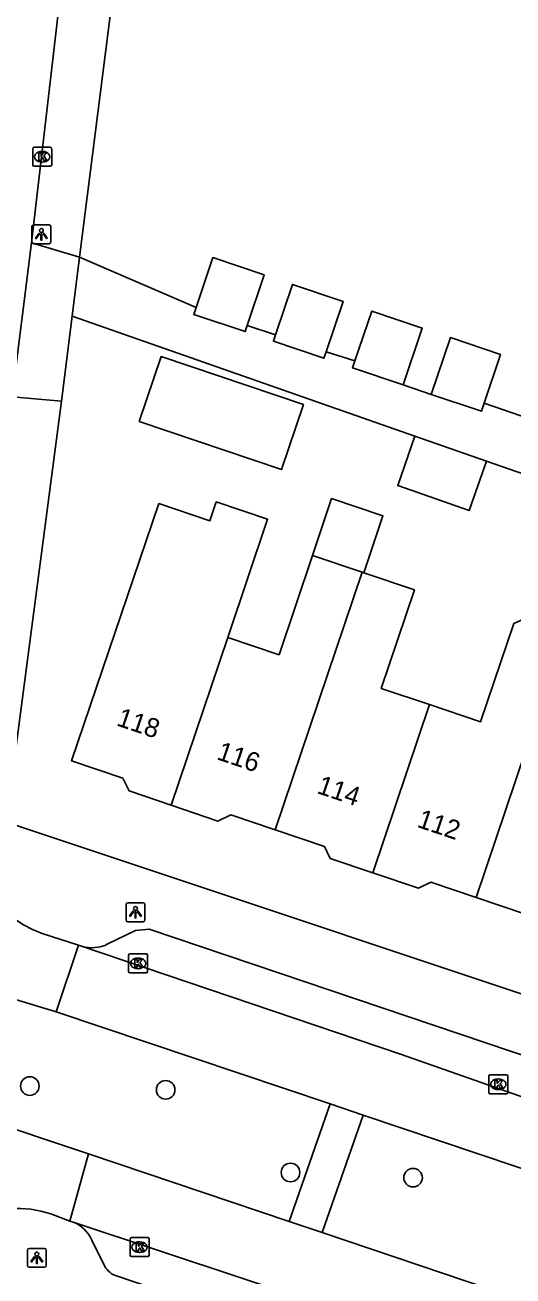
# Model space of a CAD drawing. Extents: x 158087 to 159494, y 382905 to 383981.
# Drawn here: x 158597.5 to 158623.2, y 383361.6 to 383427.4 of the extents above; entities that cross this region are included whole.
import ezdxf

# ---------------------------------------------------------------- set-up
doc = ezdxf.new("R2010")
doc.units = 0
for name, color, linetype in [('IMGEO_Boom', 7, 'Continuous'), ('IMGEO_Kolk', 7, 'Continuous'), ('IMGEO_Lichtpunt', 7, 'Continuous'), ('IMGEO_Pand', 7, 'Continuous'), ('IMGEO_Pand_nummerreeks', 7, 'Continuous'), ('IMGEO_Rijbaan_lokaal_gesloten', 7, 'Continuous'), ('IMGEO_Rijbaan_lokaal_open', 7, 'Continuous'), ('IMGEO_Voetpad_open', 7, 'Continuous')]:
    doc.layers.add(name, color=color, linetype=linetype)

msp = doc.modelspace()

# ---------------------------------------------------------------- linework, layer by layer
at = {"layer": 'IMGEO_Boom'}
for centre in [(158597.748, 383371.579), (158604.895, 383371.382), (158611.464, 383367.033), (158617.912, 383366.762)]:
    msp.add_circle(centre, 0.489, dxfattribs=at)
at = {"layer": 'IMGEO_Kolk'}
for p, q in [((158597.899, 383420.024), (158597.899, 383420.876)), ((158597.974, 383420.95), (158598.826, 383420.95)), ((158598.9, 383420.876), (158598.9, 383420.024)), ((158598.41, 383420.17), (158598.385, 383420.17)), ((158598.387, 383420.73), (158598.412, 383420.73)), ((158598.826, 383419.95), (158597.974, 383419.95)), ((158602.944, 383377.606), (158602.944, 383378.458)), ((158603.019, 383378.532), (158603.871, 383378.532)), ((158603.432, 383378.312), (158603.457, 383378.312)), ((158603.945, 383378.458), (158603.945, 383377.606)), ((158603.871, 383377.532), (158603.019, 383377.532)), ((158603.455, 383377.752), (158603.43, 383377.752)), ((158621.895, 383371.247), (158621.895, 383372.099)), ((158621.97, 383372.173), (158622.822, 383372.173)), ((158622.896, 383372.099), (158622.896, 383371.247)), ((158622.383, 383371.953), (158622.408, 383371.953)), ((158622.822, 383371.173), (158621.97, 383371.173)), ((158622.406, 383371.393), (158622.381, 383371.393)), ((158603.098, 383363.609), (158603.95, 383363.609)), ((158603.023, 383362.683), (158603.023, 383363.535)), ((158603.511, 383363.389), (158603.536, 383363.389)), ((158604.024, 383363.535), (158604.024, 383362.683)), ((158603.95, 383362.609), (158603.098, 383362.609)), ((158603.534, 383362.829), (158603.509, 383362.829))]:
    msp.add_line(p, q, dxfattribs=at)
for points in [[(158597.899, 383420.024), (158597.899, 383420.876)], [(158597.974, 383420.95), (158598.826, 383420.95)], [(158598.9, 383420.876), (158598.9, 383420.024)], [(158598.22, 383420.65), (158598.343, 383420.65), (158598.343, 383420.499), (158598.473, 383420.65), (158598.637, 383420.65), (158598.491, 383420.499), (158598.644, 383420.25), (158598.492, 383420.25), (158598.407, 383420.414), (158598.343, 383420.347), (158598.343, 383420.25), (158598.22, 383420.25), (158598.22, 383420.65)], [(158598.826, 383419.95), (158597.974, 383419.95)], [(158602.944, 383377.606), (158602.944, 383378.458)], [(158603.019, 383378.532), (158603.871, 383378.532)], [(158603.265, 383378.232), (158603.388, 383378.232), (158603.388, 383378.081), (158603.518, 383378.232), (158603.682, 383378.232), (158603.536, 383378.081), (158603.689, 383377.832), (158603.537, 383377.832), (158603.452, 383377.996), (158603.388, 383377.929), (158603.388, 383377.832), (158603.265, 383377.832), (158603.265, 383378.232)], [(158603.945, 383378.458), (158603.945, 383377.606)], [(158603.871, 383377.532), (158603.019, 383377.532)], [(158621.895, 383371.247), (158621.895, 383372.099)], [(158621.97, 383372.173), (158622.822, 383372.173)], [(158622.896, 383372.099), (158622.896, 383371.247)], [(158622.216, 383371.873), (158622.339, 383371.873), (158622.339, 383371.722), (158622.469, 383371.873), (158622.633, 383371.873), (158622.487, 383371.722), (158622.64, 383371.473), (158622.488, 383371.473), (158622.403, 383371.637), (158622.339, 383371.57), (158622.339, 383371.473), (158622.216, 383371.473), (158622.216, 383371.873)], [(158622.822, 383371.173), (158621.97, 383371.173)], [(158603.098, 383363.609), (158603.95, 383363.609)], [(158603.023, 383362.683), (158603.023, 383363.535)], [(158603.344, 383363.309), (158603.467, 383363.309), (158603.467, 383363.158), (158603.597, 383363.309), (158603.761, 383363.309), (158603.615, 383363.158), (158603.768, 383362.909), (158603.616, 383362.909), (158603.531, 383363.073), (158603.467, 383363.006), (158603.467, 383362.909), (158603.344, 383362.909), (158603.344, 383363.309)], [(158604.024, 383363.535), (158604.024, 383362.683)], [(158603.95, 383362.609), (158603.098, 383362.609)]]:
    msp.add_lwpolyline(points, dxfattribs=at)
for centre, start, end in [((158597.976, 383420.874), 91.55205, 178.44795), ((158597.976, 383420.874), 91.55205, 178.44795), ((158598.824, 383420.874), 1.55205, 88.44795), ((158598.824, 383420.874), 1.55205, 88.44795), ((158597.976, 383420.026), 181.55205, 268.44795), ((158597.976, 383420.026), 181.55205, 268.44795), ((158598.824, 383420.026), 271.55205, 358.44795), ((158598.824, 383420.026), 271.55205, 358.44795), ((158603.021, 383378.456), 91.55205, 178.44795), ((158603.021, 383378.456), 91.55205, 178.44795), ((158603.869, 383378.456), 1.55205, 88.44795), ((158603.869, 383378.456), 1.55205, 88.44795), ((158603.021, 383377.608), 181.55205, 268.44795), ((158603.021, 383377.608), 181.55205, 268.44795), ((158603.869, 383377.608), 271.55205, 358.44795), ((158603.869, 383377.608), 271.55205, 358.44795), ((158621.972, 383372.097), 91.55205, 178.44795), ((158621.972, 383372.097), 91.55205, 178.44795), ((158622.82, 383372.097), 1.55205, 88.44795), ((158622.82, 383372.097), 1.55205, 88.44795), ((158621.972, 383371.249), 181.55205, 268.44795), ((158621.972, 383371.249), 181.55205, 268.44795), ((158622.82, 383371.249), 271.55205, 358.44795), ((158622.82, 383371.249), 271.55205, 358.44795), ((158603.1, 383363.533), 91.55205, 178.44795), ((158603.1, 383363.533), 91.55205, 178.44795), ((158603.948, 383363.533), 1.55205, 88.44795), ((158603.948, 383363.533), 1.55205, 88.44795), ((158603.1, 383362.685), 181.55205, 268.44795), ((158603.1, 383362.685), 181.55205, 268.44795), ((158603.948, 383362.685), 271.55205, 358.44795), ((158603.948, 383362.685), 271.55205, 358.44795)]:
    msp.add_arc(centre, 0.0765, start, end, dxfattribs=at)
for centre, major_axis, ratio, start_param, end_param in [((158598.386, 383420.45), (-0.387, 0.002), 0.722429, 4.712389, 7.853982), ((158598.411, 383420.45), (-0.39, 0.002), 0.717154, 1.570796, 4.712389), ((158603.431, 383378.032), (-0.387, 0.002), 0.722429, 4.712389, 7.853982), ((158603.456, 383378.032), (-0.39, 0.002), 0.717154, 1.570796, 4.712389), ((158622.382, 383371.673), (-0.387, 0.002), 0.722429, 4.712389, 7.853982), ((158622.407, 383371.673), (-0.39, 0.002), 0.717154, 1.570796, 4.712389), ((158603.51, 383363.109), (-0.387, 0.002), 0.722429, 4.712389, 7.853982), ((158603.535, 383363.109), (-0.39, 0.002), 0.717154, 1.570796, 4.712389)]:
    msp.add_ellipse(centre, major_axis=major_axis, ratio=ratio, start_param=start_param, end_param=end_param, dxfattribs=at)
at = {"layer": 'IMGEO_Lichtpunt'}
for p, q in [((158598.76, 383416.87), (158597.952, 383416.87)), ((158598.76, 383416.87), (158597.952, 383416.87)), ((158597.858, 383416.775), (158597.858, 383415.968)), ((158597.858, 383416.775), (158597.858, 383415.968)), ((158598.854, 383415.968), (158598.854, 383416.775)), ((158598.854, 383415.968), (158598.854, 383416.775)), ((158597.952, 383415.874), (158598.76, 383415.874)), ((158597.952, 383415.874), (158598.76, 383415.874)), ((158602.809, 383381.124), (158602.809, 383380.317)), ((158602.809, 383381.124), (158602.809, 383380.317)), ((158603.711, 383381.219), (158602.903, 383381.219)), ((158603.711, 383381.219), (158602.903, 383381.219)), ((158603.805, 383380.317), (158603.805, 383381.124)), ((158603.805, 383380.317), (158603.805, 383381.124)), ((158602.903, 383380.223), (158603.711, 383380.223)), ((158602.903, 383380.223), (158603.711, 383380.223)), ((158597.619, 383362.949), (158597.619, 383362.142)), ((158597.619, 383362.949), (158597.619, 383362.142)), ((158598.521, 383363.044), (158597.713, 383363.044)), ((158598.521, 383363.044), (158597.713, 383363.044)), ((158598.615, 383362.142), (158598.615, 383362.949)), ((158598.615, 383362.142), (158598.615, 383362.949)), ((158597.713, 383362.048), (158598.521, 383362.048)), ((158597.713, 383362.048), (158598.521, 383362.048))]:
    msp.add_line(p, q, dxfattribs=at)
for points in [[(158598.232, 383416.439), (158598.271, 383416.411), (158598.083, 383416.149), (158598.045, 383416.176), (158598.232, 383416.439)], [(158598.334, 383416.391), (158598.381, 383416.391), (158598.381, 383416.069), (158598.334, 383416.069), (158598.334, 383416.391)], [(158598.444, 383416.411), (158598.482, 383416.438), (158598.669, 383416.176), (158598.63, 383416.148), (158598.444, 383416.411)], [(158603.183, 383380.788), (158603.222, 383380.76), (158603.034, 383380.498), (158602.996, 383380.525), (158603.183, 383380.788)], [(158603.285, 383380.74), (158603.332, 383380.74), (158603.332, 383380.418), (158603.285, 383380.418), (158603.285, 383380.74)], [(158603.395, 383380.76), (158603.433, 383380.787), (158603.62, 383380.525), (158603.581, 383380.497), (158603.395, 383380.76)], [(158597.993, 383362.613), (158598.032, 383362.585), (158597.844, 383362.323), (158597.806, 383362.35), (158597.993, 383362.613)], [(158598.095, 383362.565), (158598.142, 383362.565), (158598.142, 383362.243), (158598.095, 383362.243), (158598.095, 383362.565)], [(158598.205, 383362.585), (158598.243, 383362.612), (158598.43, 383362.35), (158598.391, 383362.322), (158598.205, 383362.585)]]:
    msp.add_lwpolyline(points, dxfattribs=at)
for centre in [(158598.357, 383416.573), (158603.308, 383380.922), (158598.118, 383362.747)]:
    msp.add_circle(centre, 0.0994, dxfattribs=at)
for centre, start, end in [((158597.952, 383416.775), 90, 180), ((158597.952, 383416.775), 90, 180), ((158598.76, 383416.775), 0, 90), ((158598.76, 383416.775), 0, 90), ((158597.952, 383415.968), 180, 270), ((158597.952, 383415.968), 180, 270), ((158598.76, 383415.968), 270, 0), ((158598.76, 383415.968), 270, 360), ((158602.903, 383381.124), 90, 180), ((158602.903, 383381.124), 90, 180), ((158603.711, 383381.124), 0, 90), ((158603.711, 383381.124), 0, 90), ((158602.903, 383380.317), 180, 270), ((158602.903, 383380.317), 180, 270), ((158603.711, 383380.317), 270, 0), ((158603.711, 383380.317), 270, 360), ((158597.713, 383362.949), 90, 180), ((158597.713, 383362.949), 90, 180), ((158598.521, 383362.949), 0, 90), ((158598.521, 383362.949), 0, 90), ((158597.713, 383362.142), 180, 270), ((158597.713, 383362.142), 180, 270), ((158598.521, 383362.142), 270, 0), ((158598.521, 383362.142), 270, 360)]:
    msp.add_arc(centre, 0.0946, start, end, dxfattribs=at)
at = {"layer": 'IMGEO_Pand'}
for points in [[(158609.181, 383411.585), (158610.075, 383414.242), (158607.379, 383415.149), (158606.492, 383412.515)], [(158613.338, 383410.189), (158614.231, 383412.843), (158611.573, 383413.738), (158610.678, 383411.081)], [(158609.181, 383411.585), (158609.07, 383411.254), (158606.373, 383412.161), (158606.492, 383412.515)], [(158617.387, 383408.455), (158618.392, 383411.443), (158615.734, 383412.337), (158614.854, 383409.72)], [(158613.338, 383410.189), (158613.225, 383409.855), (158610.567, 383410.75), (158610.678, 383411.081)], [(158621.644, 383407.488), (158622.508, 383410.058), (158619.877, 383410.943), (158618.871, 383407.955)], [(158603.501, 383406.521), (158604.653, 383409.943), (158612.14, 383407.422), (158610.988, 383404), (158603.501, 383406.521)], [(158617.387, 383408.455), (158614.729, 383409.349), (158614.854, 383409.72)], [(158621.644, 383407.488), (158621.503, 383407.069), (158618.871, 383407.955)], [(158618.011, 383405.758), (158617.103, 383403.162), (158620.861, 383401.847), (158621.769, 383404.443)], [(158618.011, 383405.758), (158621.769, 383404.443)], [(158615.318, 383398.576), (158616.325, 383401.563), (158613.626, 383402.473), (158612.619, 383399.487)], [(158605.184, 383386.348), (158602.967, 383387.099), (158602.637, 383387.766), (158599.949, 383388.677), (158603.855, 383400.204), (158604.536, 383402.212), (158607.222, 383401.306), (158607.556, 383402.298), (158610.255, 383401.388), (158608.16, 383395.174)], [(158608.16, 383395.174), (158610.858, 383394.264), (158612.619, 383399.487)], [(158612.619, 383399.487), (158615.23, 383398.606)], [(158615.23, 383398.606), (158610.66, 383385.056)], [(158615.23, 383398.606), (158615.318, 383398.576)], [(158618.778, 383391.637), (158616.235, 383392.495), (158617.983, 383397.678), (158615.318, 383398.576)], [(158618.778, 383391.637), (158621.463, 383390.732), (158623.208, 383395.906), (158625.936, 383397.111), (158626.441, 383396.94)], [(158626.441, 383396.94), (158621.235, 383381.497)], [(158605.184, 383386.348), (158608.16, 383395.174)], [(158615.795, 383382.793), (158618.778, 383391.637)], [(158610.66, 383385.056), (158608.319, 383385.849), (158607.643, 383385.515), (158605.184, 383386.348)], [(158610.66, 383385.056), (158613.245, 383384.18), (158613.555, 383383.552), (158615.795, 383382.793)], [(158621.235, 383381.497), (158618.846, 383382.306), (158618.189, 383381.982), (158615.795, 383382.793)], [(158626.294, 383379.185), (158623.961, 383379.976), (158623.834, 383380.616), (158621.235, 383381.497)]]:
    msp.add_lwpolyline(points, dxfattribs=at)
at = {"layer": 'IMGEO_Rijbaan_lokaal_gesloten'}
for points in [[(158600.308, 383378.982), (158600.461, 383378.93)], [(158600.461, 383378.93), (158617.257, 383373.254), (158635.273, 383366.93), (158690.269, 383348.66), (158717.644, 383339.402)], [(158613.546, 383370.64), (158599.137, 383375.485)], [(158613.546, 383370.64), (158615.282, 383370.057)], [(158649.662, 383358.496), (158615.282, 383370.057)], [(158600.838, 383368.016), (158611.395, 383364.454)], [(158600.088, 383364.397), (158599.855, 383364.474)], [(158696.289, 383332.051), (158673.068, 383339.82), (158613.441, 383359.962), (158600.088, 383364.397)], [(158613.122, 383363.871), (158611.395, 383364.454)], [(158613.122, 383363.871), (158647.48, 383352.279)]]:
    msp.add_lwpolyline(points, dxfattribs=at)
at = {"layer": 'IMGEO_Rijbaan_lokaal_open'}
for points in [[(158600.336, 383437.057), (158600.334, 383436.824), (158599.405, 383429.374), (158597.837, 383415.923)], [(158597.837, 383415.923), (158596.823, 383407.828)], [(158598.399, 383379.608), (158600.308, 383378.982)], [(158599.137, 383375.485), (158600.308, 383378.982)], [(158599.137, 383375.485), (158596.774, 383376.209)], [(158594.899, 383369.991), (158600.838, 383368.016)], [(158599.855, 383364.474), (158600.838, 383368.016)], [(158599.855, 383364.474), (158598.856, 383364.864)]]:
    msp.add_lwpolyline(points, dxfattribs=at)
for centre, radius, start, end in [((158600.649, 383385.773), 6.563, 175.48627, 249.95297), ((158597.002, 383358.991), 6.159, 72.47748, 151.49461)]:
    msp.add_arc(centre, radius, start, end, dxfattribs=at)
at = {"layer": 'IMGEO_Voetpad_open'}
for points in [[(158600.369, 383415.175), (158603.092, 383436.708)], [(158600.369, 383415.175), (158597.837, 383415.923)], [(158599.976, 383412.068), (158600.369, 383415.175)], [(158606.492, 383412.515), (158600.369, 383415.175)], [(158599.411, 383407.598), (158599.976, 383412.068)], [(158599.976, 383412.068), (158618.011, 383405.758)], [(158610.678, 383411.081), (158609.181, 383411.585)], [(158614.854, 383409.72), (158613.338, 383410.189)], [(158618.871, 383407.955), (158617.387, 383408.455)], [(158599.411, 383407.598), (158596.823, 383407.828)], [(158717.275, 383344.991), (158632.176, 383373.566), (158596.53, 383385.454), (158596.995, 383389.197), (158599.411, 383407.598)], [(158624.55, 383406.488), (158621.644, 383407.488)], [(158621.769, 383404.443), (158622.933, 383404.036), (158633.75, 383400.309), (158635.338, 383399.759)], [(158601.853, 383379.052), (158603.313, 383379.759), (158604.03, 383379.824), (158692.429, 383349.997), (158700.325, 383347.341), (158715.214, 383342.318)], [(158611.395, 383364.454), (158613.546, 383370.64)], [(158615.282, 383370.057), (158613.122, 383363.871)], [(158601.698, 383362.089), (158600.994, 383363.504)], [(158612.986, 383357.963), (158602.301, 383361.592)]]:
    msp.add_lwpolyline(points, dxfattribs=at)
for centre, radius, start, end in [((158601.001, 383380.775), 1.922, 253.69664, 296.32099), ((158599.44, 383362.834), 1.692, 23.33344, 67.49462), ((158602.69, 383362.678), 1.154, 210.70713, 250.30134)]:
    msp.add_arc(centre, radius, start, end, dxfattribs=at)

# ---------------------------------------------------------------- texts
at = {"layer": 'IMGEO_Pand_nummerreeks'}
for s, rotation, p in [('118', 341.34991, (158602.26, 383390.557)), ('116', 341.34991, (158607.529, 383388.778)), ('114', 341.35022, (158612.799, 383386.999)), ('112', 341.34991, (158618.066, 383385.222))]:
    msp.add_text(s, height=1, rotation=rotation, dxfattribs=at).set_placement(p)

doc.saveas('drawing.dxf')
